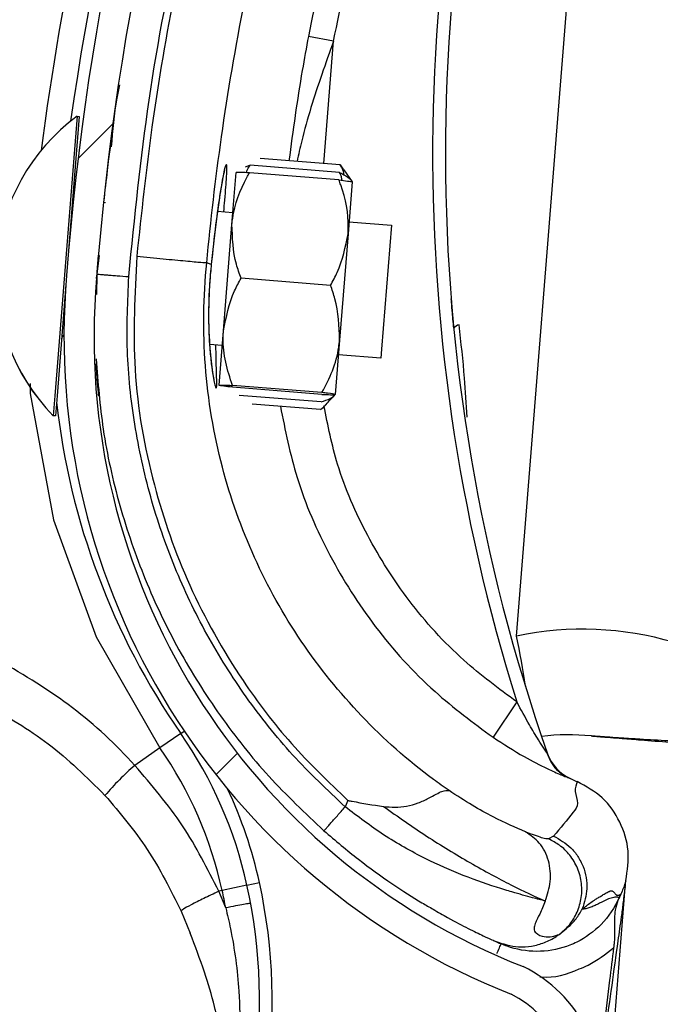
# Model space of a CAD drawing. Header units: inches. Extents: x 170 to 284, y 215 to 248.
# Tile 485 of 656: x 210.8032 to 210.8546, y 224.4275 to 224.5065. Entities that reach past the tile are written whole.
import ezdxf

# ---------------------------------------------------------------- set-up
doc = ezdxf.new("R2010")
doc.units = ezdxf.units.IN
doc.header["$LTSCALE"] = 0.25
doc.header["$MEASUREMENT"] = 0
doc.layers.add('RH FRONT OF HOOD', color=7, linetype='Continuous')
pattern_1 = [(45, (200.7563139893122, 218.4993357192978), (-0.03026527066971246, 0.03026527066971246), [])]

msp = doc.modelspace()

# ---------------------------------------------------------------- hatches: boundary and pattern name
at = {"layer": 'RH FRONT OF HOOD'}
h = msp.add_hatch(dxfattribs=at)
h.set_pattern_fill('ANSI31', color=256, scale=0.34241245, angle=2.8e-322, style=0)
h.set_pattern_definition([(45, (200.7896657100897, 218.4993357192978), (-0.03026527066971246, 0.03026527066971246), [])])
edge = h.paths.add_edge_path(flags=0)
edge.add_arc((211.0763061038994, 224.3915581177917), 0.021400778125, 89.9999999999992, 390.52248781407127, ccw=False)
edge.add_line((211.0763061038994, 224.4129588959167), (211.1490687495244, 224.4129588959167))
edge.add_arc((211.1490687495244, 224.8238538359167), 0.4108949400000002, 270, 450.0000000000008)
edge.add_line((211.1490687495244, 225.2347487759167), (210.6654111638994, 225.2347487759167))
edge.add_arc((210.6654111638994, 225.2390289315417), 0.004280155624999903, 180.0000000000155, 269.9999999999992, ccw=False)
edge.add_line((210.6611310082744, 225.2390289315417), (210.6611310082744, 225.2818304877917))
edge.add_arc((210.6654111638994, 225.2818304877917), 0.004280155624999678, 360, 540, ccw=False)
edge.add_line((210.6696913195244, 225.2818304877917), (210.6696913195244, 225.2390289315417))
edge.add_line((210.6696913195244, 225.2390289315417), (210.6664589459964, 225.2390289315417))
edge.add_line((210.6664589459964, 225.2390289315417), (210.6664589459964, 225.2818304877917))
edge.add_arc((210.6654111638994, 225.2818304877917), 0.001047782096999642, 360, 540.0000000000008)
edge.add_line((210.6643633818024, 225.2818304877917), (210.6643633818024, 225.2390289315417))
edge.add_arc((210.6654111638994, 225.2390289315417), 0.001047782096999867, 180, 270)
edge.add_line((210.6654111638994, 225.2379811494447), (211.1490687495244, 225.2379811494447))
edge.add_arc((211.1490687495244, 224.8238538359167), 0.4141273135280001, 269.9999999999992, 450, ccw=False)
edge.add_line((211.1490687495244, 224.4097265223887), (211.0763061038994, 224.4097265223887))
edge.add_arc((211.0763061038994, 224.3915581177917), 0.018168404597, 450.0000000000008, 750.5224878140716)
edge.add_arc((211.0910543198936, 224.4002532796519), 0.001047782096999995, 390.5224878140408, 495.0000000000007)
edge.add_line((211.0903134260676, 224.4009941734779), (211.0816182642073, 224.3922990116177))
edge.add_line((211.0816182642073, 224.3922990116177), (211.0793326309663, 224.3945846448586))
edge.add_line((211.0793326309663, 224.3945846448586), (211.0880277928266, 224.4032798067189))
edge.add_arc((211.0910543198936, 224.4002532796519), 0.004280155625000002, 390.522487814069, 495.0000000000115, ccw=False)
h = msp.add_hatch(dxfattribs=at)
h.set_pattern_fill('ANSI31', color=256, scale=0.34241245, style=0)
h.set_pattern_definition(pattern_1)
edge = h.paths.add_edge_path(flags=0)
edge.add_line((211.1157170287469, 225.2304686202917), (210.7733045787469, 225.2304686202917))
edge.add_line((210.7733045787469, 225.2304686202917), (210.7733045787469, 225.2347487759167))
edge.add_line((210.7733045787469, 225.2347487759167), (211.1157170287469, 225.2347487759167))
edge.add_arc((211.1157170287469, 224.8238538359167), 0.4108949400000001, 269.9999999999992, 450, ccw=False)
edge.add_line((211.1157170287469, 224.4129588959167), (211.0429543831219, 224.4129588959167))
edge.add_line((211.0429543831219, 224.4129588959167), (211.0429543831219, 224.4172390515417))
edge.add_line((211.0429543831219, 224.4172390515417), (211.1157170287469, 224.4172390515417))
edge.add_arc((211.1157170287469, 224.8238538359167), 0.406614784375, 270, 450.0000000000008)
h = msp.add_hatch(dxfattribs=at)
h.set_pattern_fill('ANSI31', color=256, scale=0.34241245, angle=2.8e-322, style=0)
h.set_pattern_definition(pattern_1)
edge = h.paths.add_edge_path(flags=0)
edge.add_arc((210.8302866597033, 224.3933484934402), 0.001712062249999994, 445.455402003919, 467.6658223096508)
edge.add_line((210.8297671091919, 224.3949798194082), (210.8290345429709, 224.3972799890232))
edge.add_arc((210.8302866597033, 224.3933484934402), 0.004126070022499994, 445.4554020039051, 467.6658223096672, ccw=False)
edge.add_arc((210.8295812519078, 224.3844737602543), 0.01302879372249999, 396.9315693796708, 445.45540200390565, ccw=False)
edge.add_arc((210.8250990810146, 224.3816698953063), 0.01830194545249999, 355.45540200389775, 395.516775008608, ccw=False)
edge.add_arc((210.8316185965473, 224.3811516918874), 0.01176186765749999, 287.5962596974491, 355.45540200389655, ccw=False)
edge.add_arc((210.8295893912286, 224.3845761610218), 0.01566536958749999, 230.7124700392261, 290.88620181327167, ccw=False)
edge.add_arc((210.8354548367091, 224.3922507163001), 0.02532140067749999, 208.3096502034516, 231.4363353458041, ccw=False)
edge.add_arc((210.8268264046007, 224.3865475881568), 0.01504902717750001, 167.6111203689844, 204.77005164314, ccw=False)
edge.add_arc((210.8391110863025, 224.3842315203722), 0.02754708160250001, 448.763905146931, 528.3879757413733, ccw=False)
edge.add_arc((210.8387280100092, 224.4204660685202), 0.008748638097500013, 276.4140209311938, 423.3968342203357)
edge.add_arc((210.8634658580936, 224.4810497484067), 0.05672062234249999, 175.0260377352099, 248.465301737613, ccw=False)
edge.add_arc((211.0213947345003, 224.4696990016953), 0.2150521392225, 518.8814295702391, 535.6614556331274, ccw=False)
edge.add_arc((210.847315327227, 224.535849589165), 0.02884824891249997, 460.61424547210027, 516.869158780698, ccw=False)
edge.add_arc((210.8343657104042, 224.5915972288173), 0.0284373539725, 285.5759958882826, 339.1744695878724)
edge.add_arc((210.8468348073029, 224.5864155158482), 0.01494630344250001, 340.7468428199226, 396.0025941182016)
edge.add_arc((210.8432776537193, 224.5848777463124), 0.0187470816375, 393.4132765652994, 426.8950179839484)
edge.add_arc((210.8458788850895, 224.5895142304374), 0.0134739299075, 429.3329594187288, 467.7290477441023)
edge.add_arc((210.8438750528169, 224.5967150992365), 0.006011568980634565, 470.4379345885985, 491.1729756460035)
edge.add_arc((210.8530620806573, 224.5887028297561), 0.01816498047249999, 496.3546620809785, 535.455402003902)
edge.add_arc((210.8458598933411, 224.5892752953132), 0.01094007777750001, 535.4554020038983, 625.4554020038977)
edge.add_arc((210.8451409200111, 224.5802298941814), 0.001866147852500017, 265.4554020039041, 281.0976484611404)
edge.add_line((210.8455001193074, 224.57839864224), (210.8459647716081, 224.5760297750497))
edge.add_arc((210.8451409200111, 224.5802298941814), 0.004280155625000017, 265.4554020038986, 281.09764846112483, ccw=False)
edge.add_arc((210.8458598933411, 224.5892752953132), 0.01335408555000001, 175.4554020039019, 265.4554020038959, ccw=False)
edge.add_arc((210.8530620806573, 224.5887028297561), 0.020578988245, 496.06676031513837, 535.4554020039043, ccw=False)
edge.add_arc((210.8438750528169, 224.5967150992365), 0.008425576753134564, 470.0330691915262, 491.9551129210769, ccw=False)
edge.add_arc((210.8458788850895, 224.5895142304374), 0.01588793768, 429.1457042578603, 467.92598269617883, ccw=False)
edge.add_arc((210.8432776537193, 224.5848777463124), 0.02116108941, 393.5599327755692, 427.0325737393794, ccw=False)
edge.add_arc((210.8468348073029, 224.5864155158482), 0.01736031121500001, 340.63565013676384, 395.8212553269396, ccw=False)
edge.add_arc((210.8343657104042, 224.5915972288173), 0.030851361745, 285.3735592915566, 339.23493959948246, ccw=False)
edge.add_arc((210.847315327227, 224.535849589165), 0.02643424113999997, 460.3971115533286, 516.7790151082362)
edge.add_arc((211.0213947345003, 224.4696990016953), 0.21263813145, 518.8930704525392, 535.6650915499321)
edge.add_arc((210.8634658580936, 224.4810497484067), 0.05430661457, 535.0120286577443, 608.5699368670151)
edge.add_arc((210.8387280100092, 224.4204660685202), 0.01116264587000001, 275.516440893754, 423.9844891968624, ccw=False)
edge.add_arc((210.8391110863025, 224.3842315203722), 0.02513307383, 448.4268021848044, 528.4260597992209)
edge.add_arc((210.8268264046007, 224.3865475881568), 0.01263501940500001, 527.5384492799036, 564.4380987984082)
edge.add_arc((210.8354548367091, 224.3922507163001), 0.022907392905, 208.499708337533, 231.4751172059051)
edge.add_arc((210.8295893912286, 224.3845761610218), 0.01325136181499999, 230.6476424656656, 291.190651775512)
edge.add_arc((210.8316185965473, 224.3811516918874), 0.009347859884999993, 287.1779261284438, 355.4554020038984)
edge.add_arc((210.8250990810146, 224.3816698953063), 0.01588793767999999, 355.4554020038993, 395.4075808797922)
edge.add_arc((210.8295812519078, 224.3844737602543), 0.01061478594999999, 397.0899033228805, 445.4554020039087)

# ---------------------------------------------------------------- linework, layer by layer
for p, q in [((210.8430933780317, 224.4570165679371), (210.8482769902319, 224.5222315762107)), ((210.8283925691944, 224.5047685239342), (210.8263749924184, 224.5051498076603)), ((210.8276092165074, 224.4949479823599), (210.8283925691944, 224.5047685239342)), ((210.807804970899, 224.4987366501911), (210.8060178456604, 224.4763177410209)), ((210.8079756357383, 224.498723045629), (210.8070895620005, 224.4876075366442)), ((210.8078034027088, 224.4987367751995), (210.807804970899, 224.4987366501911)), ((210.8078049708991, 224.4987366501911), (210.8079756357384, 224.498723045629)), ((210.8104989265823, 224.4965797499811), (210.8104992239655, 224.496581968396)), ((210.8289203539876, 224.4948434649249), (210.8225056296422, 224.4953548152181)), ((210.8216871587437, 224.4948114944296), (210.8212867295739, 224.4946565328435)), ((210.8288721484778, 224.4942387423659), (210.8216871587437, 224.4948114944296)), ((210.8289203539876, 224.4948434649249), (210.8291934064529, 224.4944314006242)), ((210.8292174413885, 224.4944478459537), (210.8298845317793, 224.4934728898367)), ((210.8202349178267, 224.4900594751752), (210.8205661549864, 224.4942147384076)), ((210.8288236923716, 224.4936308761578), (210.8216387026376, 224.4942036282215)), ((210.8298844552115, 224.4934719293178), (210.8295532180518, 224.4893166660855)), ((210.8099129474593, 224.4918446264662), (210.8100835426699, 224.4918310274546)), ((210.8190723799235, 224.4911144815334), (210.8203111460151, 224.4910157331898)), ((210.8195547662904, 224.4815271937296), (210.8202349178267, 224.4900594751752)), ((210.8296294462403, 224.4902729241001), (210.833042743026, 224.4900008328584)), ((210.833042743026, 224.4900008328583), (210.8322494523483, 224.4800492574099)), ((210.8295532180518, 224.4893166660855), (210.8288730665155, 224.4807843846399)), ((210.8095700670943, 224.4875800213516), (210.8093878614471, 224.4860715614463)), ((210.8094074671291, 224.4862338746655), (210.8095189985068, 224.4875864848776)), ((210.8185749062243, 224.4868551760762), (210.8182141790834, 224.4869886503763)), ((210.8185749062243, 224.4868551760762), (210.8185749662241, 224.4868550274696)), ((210.8093878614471, 224.4860715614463), (210.8093586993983, 224.4844253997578)), ((210.8093646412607, 224.4857144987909), (210.8093872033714, 224.4859881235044)), ((210.828149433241, 224.4851725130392), (210.8209644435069, 224.4857452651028)), ((210.8069001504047, 224.4852314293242), (210.8061885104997, 224.4763041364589)), ((210.8192058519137, 224.4771501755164), (210.8195547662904, 224.4815271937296)), ((210.8194608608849, 224.4803491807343), (210.8184431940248, 224.480430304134)), ((210.8288730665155, 224.4807843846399), (210.8285241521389, 224.4764073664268)), ((210.8322494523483, 224.4800492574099), (210.8321924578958, 224.4793342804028)), ((210.8321924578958, 224.4793342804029), (210.8287791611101, 224.4796063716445)), ((210.8274516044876, 224.4764184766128), (210.8202666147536, 224.4769912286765)), ((210.827463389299, 224.4765663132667), (210.820278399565, 224.4771390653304)), ((210.8060178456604, 224.4763177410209), (210.8058894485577, 224.4747070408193)), ((210.8061885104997, 224.4763041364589), (210.806060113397, 224.4746934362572)), ((210.8274031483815, 224.4758106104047), (210.8208159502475, 224.4763357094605)), ((210.828524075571, 224.4764064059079), (210.8277109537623, 224.4755494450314)), ((210.8273549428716, 224.4752058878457), (210.8218549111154, 224.4756443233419)), ((210.8058894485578, 224.4747070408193), (210.8058878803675, 224.4747071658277)), ((210.806060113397, 224.4746934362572), (210.8058894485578, 224.4747070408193)), ((210.8431077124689, 224.4517361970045), (210.8411938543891, 224.4488992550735)), ((210.8161228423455, 224.4492071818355), (210.8144523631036, 224.4480476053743)), ((210.8161228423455, 224.4492071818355), (210.816397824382, 224.4493980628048)), ((210.8144523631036, 224.4480476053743), (210.8124390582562, 224.4466500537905)), ((210.84723084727, 224.4456669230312), (210.8476364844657, 224.4454872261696)), ((210.8476364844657, 224.4454872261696), (210.8479576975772, 224.445337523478)), ((210.8295463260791, 224.443832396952), (210.8293225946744, 224.4433197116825)), ((210.8460608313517, 224.4409776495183), (210.8456557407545, 224.4407468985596)), ((210.8518537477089, 224.4373863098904), (210.8518554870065, 224.4374081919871)), ((210.8194502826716, 224.4365998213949), (210.8191789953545, 224.4365401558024)), ((210.8214363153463, 224.4370366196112), (210.8194502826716, 224.4365998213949)), ((210.8214363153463, 224.4370366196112), (210.8224395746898, 224.4372572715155)), ((210.8477268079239, 224.3854652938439), (210.8518116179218, 224.4368562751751)), ((210.8197298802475, 224.4352166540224), (210.8191789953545, 224.4365401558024)), ((210.8514371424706, 224.4363041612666), (210.8513190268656, 224.436033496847)), ((210.8161532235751, 224.4349499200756), (210.8168866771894, 224.4331813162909)), ((210.8413671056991, 224.4325353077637), (210.8415287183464, 224.4324630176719)), ((210.8416047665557, 224.4324294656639), (210.8418477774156, 224.432322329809))]:
    msp.add_line(p, q, dxfattribs=at)
at = {"layer": 'RH FRONT OF HOOD', "flags": 128}
msp.add_lwpolyline([(210.8040218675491, 224.4772938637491), (210.8040316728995, 224.4764937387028), (210.8058927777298, 224.4663594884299), (210.8093325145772, 224.456973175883), (210.8144523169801, 224.4480476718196), (210.8144523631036, 224.4480476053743), (210.8144523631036, 224.4480476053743)], dxfattribs=at)
at = {"layer": 'RH FRONT OF HOOD'}
for centre, radius, start, end in [((211.0212500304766, 224.4683226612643), 0.2160622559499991, 156.548380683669, 172.0151240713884), ((211.0213947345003, 224.4696990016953), 0.2150521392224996, 158.8814295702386, 175.6614556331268), ((211.0213947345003, 224.4696990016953), 0.2126381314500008, 158.8930704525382, 175.6650915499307), ((210.9828973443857, 224.495741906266), 0.1465525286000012, 160.796020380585, 197.4739770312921), ((210.9828973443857, 224.495741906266), 0.1455252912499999, 160.8098266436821, 199.3259522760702), ((211.0212500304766, 224.4683226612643), 0.2180957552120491, 162.6346252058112, 172.7089753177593), ((210.8172321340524, 224.4858940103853), 0.01593228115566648, 126.2848787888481, 224.5997207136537), ((210.8172337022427, 224.4858938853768), 0.01593228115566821, 126.2848787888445, 224.5997207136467), ((210.8080326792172, 224.4925441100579), 0.0005478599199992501, 175.4422997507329, 204.7374751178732), ((210.8634658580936, 224.4810497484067), 0.05672062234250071, 175.0260377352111, 248.4653017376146), ((210.8634658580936, 224.4810497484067), 0.05430661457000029, 175.0120286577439, 248.5699368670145), ((210.8385109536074, 224.4814589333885), 0.0005320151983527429, 94.2779172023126, 150.2838179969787), ((210.8070953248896, 224.4807853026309), 0.0005478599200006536, 130.0205069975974, 175.4422997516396), ((210.8636600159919, 224.4822054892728), 0.05786770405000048, 186.3572933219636, 214.7667559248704), ((210.8484160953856, 224.4318932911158), 0.02568093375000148, 45.15842060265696, 101.96202785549), ((210.7857390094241, 224.445001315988), 0.05859940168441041, 7.84793861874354, 11.831871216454), ((210.7879943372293, 224.429681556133), 0.03424124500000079, 12.40386948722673, 34.766755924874), ((210.8473022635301, 224.4319818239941), 0.01712062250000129, 84.06589905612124, 97.40200213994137), ((210.8491253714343, 224.4495215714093), 0.0005136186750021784, 264.0658990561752, 265.4696575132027), ((210.7879943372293, 224.429681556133), 0.03220774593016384, 12.40386948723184, 34.76675592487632), ((210.8488034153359, 224.448714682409), 0.003424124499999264, 199.325952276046, 246.07781352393), ((210.8275171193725, 224.4292006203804), 0.02306145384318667, 130.8303067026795, 139.2940150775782), ((210.7879943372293, 224.429681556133), 0.03526848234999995, 12.40386948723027, 25.29406296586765), ((210.7792994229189, 224.4277692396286), 0.04111046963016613, 10.43589846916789, 12.40386948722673), ((210.7792994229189, 224.4277692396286), 0.04314396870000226, 351.2267056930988, 12.40386948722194), ((210.7792994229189, 224.4277692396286), 0.04417120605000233, 351.2267056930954, 12.40386948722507), ((210.8387280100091, 224.4204660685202), 0.01116264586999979, 275.5164408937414, 63.9844891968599), ((210.8387280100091, 224.4204660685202), 0.008748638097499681, 276.4140209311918, 63.39683422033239)]:
    msp.add_arc(centre, radius, start, end, dxfattribs=at)
for points, knots in [([(210.8119483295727, 224.4858738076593), (210.8124235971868, 224.4906064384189), (210.813376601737, 224.5000962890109), (210.8161148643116, 224.5142326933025), (210.8196977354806, 224.5283026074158), (210.8229323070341, 224.5374790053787), (210.8245534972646, 224.5420782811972)], [0, 0, 0, 0, 0.246862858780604, 0.4950083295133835, 0.7468945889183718, 1, 1, 1, 1]), ([(210.8249263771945, 224.5415587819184), (210.8236677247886, 224.5380172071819), (210.8211467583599, 224.5309237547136), (210.8180973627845, 224.520050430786), (210.8156052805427, 224.5090306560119), (210.8137285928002, 224.4981765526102), (210.812960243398, 224.4909669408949), (210.8125913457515, 224.4875054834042)], [0, 0, 0, 0, 0.2027568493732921, 0.4061035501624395, 0.6088604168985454, 0.8122072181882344, 1, 1, 1, 1]), ([(210.8368672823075, 224.5413673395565), (210.8363272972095, 224.5399764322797), (210.83432808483, 224.5348268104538), (210.8313033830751, 224.5257398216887), (210.8283788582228, 224.5150285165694), (210.8269745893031, 224.5081057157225), (210.8263749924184, 224.5051498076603)], [0, 0, 0, 0, 0.1185397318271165, 0.4388752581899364, 0.7604101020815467, 1, 1, 1, 1]), ([(210.8283925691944, 224.5047685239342), (210.8289859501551, 224.5076938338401), (210.8303726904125, 224.5145303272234), (210.8332656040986, 224.5251310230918), (210.8362579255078, 224.5341243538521), (210.8382418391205, 224.5392345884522), (210.8387762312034, 224.5406110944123)], [0, 0, 0, 0, 0.2395900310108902, 0.5599255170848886, 0.8814604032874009, 1, 1, 1, 1]), ([(210.8182141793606, 224.4869886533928), (210.8182141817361, 224.4869886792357), (210.8185241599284, 224.4903610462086), (210.819344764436, 224.4973647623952), (210.8211394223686, 224.5079289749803), (210.8235708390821, 224.5186460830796), (210.8265373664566, 224.5292316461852), (210.8289903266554, 224.5361340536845), (210.8302168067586, 224.5395852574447)], [0, 0, 0, 0, 1.439079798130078e-06, 0.1877923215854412, 0.3908439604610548, 0.5938956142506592, 0.7969478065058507, 1, 1, 1, 1]), ([(210.8263749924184, 224.5051498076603), (210.8262054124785, 224.5042426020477), (210.8255859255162, 224.5009285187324), (210.8251345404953, 224.497593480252), (210.8248067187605, 224.4951713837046)], [0, 0, 0, 0, 0.2737425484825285, 1, 1, 1, 1]), ([(210.8283925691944, 224.5047685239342), (210.8280742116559, 224.5038820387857), (210.8271238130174, 224.5012355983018), (210.8261068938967, 224.4980119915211), (210.8255798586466, 224.4956660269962), (210.8254570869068, 224.4951195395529)], [0, 0, 0, 0, 0.2786878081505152, 0.8319718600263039, 1, 1, 1, 1]), ([(210.8105645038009, 224.4962868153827), (210.8106742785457, 224.497599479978), (210.8108137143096, 224.4992668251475), (210.8111499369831, 224.5009035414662), (210.811221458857, 224.5012517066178)], [0, 0, 0, 0, 0.7872782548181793, 0.9999999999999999, 0.9999999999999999, 0.9999999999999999, 0.9999999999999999]), ([(210.8104989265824, 224.4965797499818), (210.8104859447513, 224.4964833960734), (210.8104728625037, 224.4963862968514), (210.8103755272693, 224.4956403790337), (210.8102319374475, 224.4945474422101), (210.810027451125, 224.4927443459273), (210.809925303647, 224.4918436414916)], [0, 0, 0, 0, 0.3307707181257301, 0.3333292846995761, 0.6669765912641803, 0.9999999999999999, 0.9999999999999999, 0.9999999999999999, 0.9999999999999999]), ([(210.8195761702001, 224.491074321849), (210.8196043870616, 224.4913928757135), (210.819710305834, 224.4925886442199), (210.8198156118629, 224.4939760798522), (210.8198372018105, 224.4948365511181), (210.8197558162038, 224.4949307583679), (210.8195781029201, 224.4942921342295), (210.8192737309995, 224.4925885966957), (210.8189086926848, 224.4900534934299), (210.8186888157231, 224.487946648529), (210.8185749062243, 224.4868551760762)], [0, 0, 0, 0, 0.05114929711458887, 0.1920011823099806, 0.3334894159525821, 0.422421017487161, 0.5646212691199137, 0.7065362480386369, 0.8479681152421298, 1, 1, 1, 1]), ([(210.8196399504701, 224.4944214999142), (210.8196401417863, 224.4944220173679), (210.8196489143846, 224.4944457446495), (210.8196065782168, 224.4943117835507), (210.8195371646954, 224.4940011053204), (210.8194533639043, 224.4935432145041), (210.8194100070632, 224.4933063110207)], [0, 0, 0, 0, 0.005301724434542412, 0.2431048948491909, 0.6083977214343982, 1, 1, 1, 1]), ([(210.8216387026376, 224.4942036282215), (210.821386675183, 224.4942134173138), (210.8208766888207, 224.4942332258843), (210.8205910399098, 224.4942306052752), (210.8205707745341, 224.4942176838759), (210.8205661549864, 224.4942147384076)], [0, 0, 0, 0, 0.4299704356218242, 0.8700602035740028, 1, 1, 1, 1]), ([(210.8213837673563, 224.4942124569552), (210.8214135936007, 224.4943018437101), (210.8214835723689, 224.494511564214), (210.8216129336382, 224.4947021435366), (210.8216871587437, 224.4948114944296)], [0, 0, 0, 0, 0.4262184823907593, 0.9999999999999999, 0.9999999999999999, 0.9999999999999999, 0.9999999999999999]), ([(210.8290768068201, 224.4935992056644), (210.8290615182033, 224.4936921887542), (210.8290256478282, 224.4939103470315), (210.8289281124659, 224.4941190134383), (210.8288721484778, 224.4942387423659)], [0, 0, 0, 0, 0.4262184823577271, 1, 1, 1, 1]), ([(210.8288721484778, 224.4942387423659), (210.8291124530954, 224.4941092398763), (210.8295987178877, 224.4938471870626), (210.8298507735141, 224.493588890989), (210.8298640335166, 224.4934659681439), (210.8298642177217, 224.4934642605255)], [0, 0, 0, 0, 0.4906882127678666, 0.9929247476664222, 1, 1, 1, 1]), ([(210.8292429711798, 224.4940223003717), (210.8292025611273, 224.4942072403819), (210.8291417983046, 224.4944853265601), (210.8289759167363, 224.494753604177), (210.8289203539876, 224.4948434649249)], [0, 0, 0, 0, 0.665045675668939, 1, 1, 1, 1]), ([(210.8202349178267, 224.4900594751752), (210.8202516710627, 224.4902265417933), (210.8203827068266, 224.4915332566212), (210.8209270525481, 224.4929341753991), (210.8215693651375, 224.4940799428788), (210.8216387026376, 224.4942036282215)], [0, 0, 0, 0, 0.1156468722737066, 0.9045342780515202, 1, 1, 1, 1]), ([(210.8295532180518, 224.4893166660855), (210.8295631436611, 224.4894842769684), (210.8296407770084, 224.4907952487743), (210.8293252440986, 224.49226471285), (210.8288725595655, 224.4934977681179), (210.8288236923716, 224.4936308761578)], [0, 0, 0, 0, 0.1156468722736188, 0.9045342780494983, 1, 1, 1, 1]), ([(210.8288236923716, 224.4936308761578), (210.8290740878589, 224.4936006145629), (210.8295807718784, 224.4935393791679), (210.8298623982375, 224.4934915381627), (210.8298803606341, 224.4934755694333), (210.8298844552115, 224.4934719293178)], [0, 0, 0, 0, 0.4299704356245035, 0.8700602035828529, 1, 1, 1, 1]), ([(210.8194100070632, 224.4933063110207), (210.8194018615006, 224.4932632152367), (210.8193406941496, 224.4929395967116), (210.8191939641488, 224.4920080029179), (210.8189838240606, 224.4905248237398), (210.8187703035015, 224.4887598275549), (210.8186347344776, 224.4874967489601), (210.8185752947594, 224.4868496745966), (210.818575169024, 224.4868483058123)], [0, 0, 0, 0, 0.03583539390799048, 0.2690981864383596, 0.5116419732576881, 0.7561140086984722, 0.9994840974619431, 0.9999999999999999, 0.9999999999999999, 0.9999999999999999, 0.9999999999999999]), ([(210.8209644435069, 224.4857452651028), (210.8208305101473, 224.4861154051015), (210.8203237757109, 224.487515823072), (210.8202725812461, 224.4889813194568), (210.8202349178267, 224.4900594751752)], [0, 0, 0, 0, 0.2643068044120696, 1, 1, 1, 1]), ([(210.828149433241, 224.4851725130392), (210.8283403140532, 224.4855167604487), (210.8290625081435, 224.4868192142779), (210.8293452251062, 224.488258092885), (210.8295532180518, 224.4893166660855)], [0, 0, 0, 0, 0.2643068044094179, 1, 1, 1, 1]), ([(210.8125909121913, 224.4875055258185), (210.8124327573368, 224.4844712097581), (210.8121111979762, 224.4783018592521), (210.8136972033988, 224.4693611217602), (210.8166530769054, 224.4609338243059), (210.8205326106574, 224.4540246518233), (210.8248998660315, 224.4482758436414), (210.8279894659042, 224.4453212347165), (210.8295463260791, 224.443832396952)], [0, 0, 0, 0, 0.1870908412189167, 0.3803918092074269, 0.5558755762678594, 0.7364481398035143, 0.8671952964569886, 1, 1, 1, 1]), ([(210.8125909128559, 224.4875055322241), (210.8133119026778, 224.4874368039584), (210.8147538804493, 224.4872993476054), (210.8165870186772, 224.4871255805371), (210.817896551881, 224.4870054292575), (210.8181082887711, 224.4869942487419), (210.8182141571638, 224.4869886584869)], [0, 0, 0, 0, 0.2500007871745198, 0.5000009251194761, 0.7500005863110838, 0.9999999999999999, 0.9999999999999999, 0.9999999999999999, 0.9999999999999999]), ([(210.8376617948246, 224.4446239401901), (210.8372422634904, 224.4449208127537), (210.8347277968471, 224.4467001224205), (210.8304888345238, 224.4504792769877), (210.8256182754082, 224.4564854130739), (210.8218537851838, 224.4632447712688), (210.8191872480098, 224.4707055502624), (210.8178577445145, 224.4787109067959), (210.8179261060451, 224.4842508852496), (210.8182141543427, 224.4869886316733), (210.8182141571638, 224.4869886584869)], [0, 0, 0, 0, 0.03155846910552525, 0.1891461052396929, 0.346733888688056, 0.5043277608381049, 0.6619226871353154, 0.8309600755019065, 0.9999983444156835, 1, 1, 1, 1]), ([(210.8185749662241, 224.4868550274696), (210.818531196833, 224.4864020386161), (210.8183928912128, 224.4849706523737), (210.8183242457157, 224.4825582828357), (210.8184379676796, 224.4799997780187), (210.8186671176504, 224.4780482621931), (210.8188704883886, 224.4770450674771), (210.818996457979, 224.4767984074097), (210.819028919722, 224.4773556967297), (210.8189706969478, 224.4786158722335), (210.8189537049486, 224.4799080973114), (210.8189473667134, 224.4803901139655)], [0, 0, 0, 0, 0.0579972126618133, 0.183263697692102, 0.3064129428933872, 0.4347166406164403, 0.5675677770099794, 0.660949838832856, 0.7922661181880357, 0.9225125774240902, 1, 1, 1, 1]), ([(210.8185756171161, 224.4868460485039), (210.8185709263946, 224.4868038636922), (210.8184975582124, 224.486144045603), (210.8183972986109, 224.4848162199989), (210.8183464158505, 224.4829909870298), (210.818361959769, 224.4816812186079), (210.8184019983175, 224.4810813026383), (210.8184096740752, 224.4809662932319)], [0, 0, 0, 0, 0.020969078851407, 0.3279800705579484, 0.6261032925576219, 0.9283205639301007, 1, 1, 1, 1]), ([(210.8093878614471, 224.4860715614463), (210.8094220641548, 224.4860689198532), (210.8094746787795, 224.4860648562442), (210.8097939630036, 224.486040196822), (210.8101244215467, 224.4860146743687), (210.8105346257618, 224.4859829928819), (210.811130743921, 224.4859369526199), (210.8116262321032, 224.4858986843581), (210.8119483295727, 224.4858738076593)], [0, 0, 0, 0, 0.2394568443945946, 0.3683606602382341, 0.4999999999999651, 0.6316393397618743, 0.7605431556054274, 1, 1, 1, 1]), ([(210.8293225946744, 224.4433197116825), (210.82788125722, 224.4446797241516), (210.8249962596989, 224.4474019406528), (210.8212976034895, 224.4520823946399), (210.8181134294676, 224.4571265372), (210.8155444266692, 224.4625211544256), (210.8135951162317, 224.4681687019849), (210.8123306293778, 224.4740032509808), (210.811693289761, 224.4799350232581), (210.811863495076, 224.4838983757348), (210.8119483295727, 224.4858738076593)], [0, 0, 0, 0, 0.1247413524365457, 0.2496837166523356, 0.374688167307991, 0.4999855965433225, 0.6253465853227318, 0.7503062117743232, 0.8755465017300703, 1, 1, 1, 1]), ([(210.8195547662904, 224.4815271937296), (210.8197704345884, 224.4826246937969), (210.8200580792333, 224.4840884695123), (210.8207830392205, 224.4854136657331), (210.8209644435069, 224.4857452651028)], [0, 0, 0, 0, 0.7497733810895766, 1, 1, 1, 1]), ([(210.8288730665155, 224.4807843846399), (210.8288339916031, 224.4819021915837), (210.8287818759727, 224.4833930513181), (210.8282760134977, 224.4848163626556), (210.828149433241, 224.4851725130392)], [0, 0, 0, 0, 0.7497733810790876, 0.9999999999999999, 0.9999999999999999, 0.9999999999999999, 0.9999999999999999]), ([(210.8380489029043, 224.4817226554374), (210.8380023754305, 224.4822201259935), (210.8379146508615, 224.4831580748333), (210.8378448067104, 224.4840211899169), (210.8378404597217, 224.4840754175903), (210.837838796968, 224.4840961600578)], [0, 0, 0, 0, 0.410859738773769, 0.7746496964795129, 1, 1, 1, 1]), ([(210.839123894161, 224.4745989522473), (210.8390594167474, 224.4756466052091), (210.8389063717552, 224.478133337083), (210.8386307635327, 224.4805759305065), (210.8384712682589, 224.4819894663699)], [0, 0, 0, 0, 0.4212971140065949, 1, 1, 1, 1]), ([(210.8184096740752, 224.4809662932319), (210.8184313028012, 224.4805754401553), (210.8184818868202, 224.479661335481), (210.8186141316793, 224.4785452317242), (210.8187339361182, 224.4777610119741), (210.8188197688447, 224.4773837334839), (210.81882196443, 224.4773764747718), (210.818822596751, 224.4773743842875)], [0, 0, 0, 0, 0.198100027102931, 0.4633049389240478, 0.7305309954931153, 0.9223938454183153, 1, 1, 1, 1]), ([(210.820278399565, 224.4771390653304), (210.8200746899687, 224.4777549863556), (210.8196624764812, 224.4790013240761), (210.8194959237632, 224.4804927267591), (210.8195438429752, 224.4813351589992), (210.8195547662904, 224.4815271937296)], [0, 0, 0, 0, 0.4299704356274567, 0.8700602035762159, 1, 1, 1, 1]), ([(210.827463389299, 224.4765663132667), (210.8277621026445, 224.4771421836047), (210.8283665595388, 224.4783074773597), (210.8287672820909, 224.4797536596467), (210.8288534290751, 224.4805930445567), (210.8288730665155, 224.4807843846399)], [0, 0, 0, 0, 0.4299704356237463, 0.8700602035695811, 1, 1, 1, 1]), ([(210.8093349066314, 224.4792635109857), (210.8094788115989, 224.4773764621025), (210.8097815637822, 224.4734064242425), (210.811132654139, 224.4674707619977), (210.8131621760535, 224.4615357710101), (210.8158681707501, 224.4558725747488), (210.8192090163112, 224.4505767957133), (210.8230928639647, 224.4456720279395), (210.8261144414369, 224.4428189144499), (210.8276225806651, 224.4413948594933)], [0, 0, 0, 0, 0.1313887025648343, 0.276420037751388, 0.4215581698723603, 0.5666389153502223, 0.7114924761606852, 0.8559992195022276, 1, 1, 1, 1]), ([(210.809542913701, 224.4762794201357), (210.8095442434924, 224.476268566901), (210.8095494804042, 224.4762258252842), (210.8094578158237, 224.4769763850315), (210.8093713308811, 224.4782789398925), (210.8093330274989, 224.4788558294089)], [0, 0, 0, 0, 0.1593901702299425, 0.6277016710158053, 1, 1, 1, 1]), ([(210.8095430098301, 224.4762794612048), (210.8095443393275, 224.4762686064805), (210.8095495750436, 224.4762258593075), (210.8094578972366, 224.4769767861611), (210.809371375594, 224.4782799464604), (210.8093330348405, 224.4788574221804)], [0, 0, 0, 0, 0.1593327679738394, 0.6274710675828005, 1, 1, 1, 1]), ([(210.8095431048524, 224.4762795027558), (210.8095444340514, 224.4762686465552), (210.8095496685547, 224.4762258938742), (210.8094579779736, 224.4769771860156), (210.8093714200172, 224.4782809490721), (210.8093330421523, 224.4788590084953)], [0, 0, 0, 0, 0.15927563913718, 0.627241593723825, 1, 1, 1, 1]), ([(210.8095432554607, 224.476279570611), (210.8095445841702, 224.4762687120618), (210.8095498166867, 224.4762259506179), (210.809458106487, 224.476977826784), (210.8093714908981, 224.4782825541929), (210.8093330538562, 224.478861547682)], [0, 0, 0, 0, 0.1591842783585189, 0.6268746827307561, 1, 1, 1, 1]), ([(210.8192058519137, 224.4771501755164), (210.8193347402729, 224.477159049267), (210.8195066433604, 224.4771708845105), (210.8201239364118, 224.4771454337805), (210.820278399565, 224.4771390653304)], [0, 0, 0, 0, 0.7497733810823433, 0.9999999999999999, 0.9999999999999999, 0.9999999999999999, 0.9999999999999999]), ([(210.8202666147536, 224.4769912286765), (210.8200162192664, 224.4770214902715), (210.8195095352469, 224.4770827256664), (210.8192279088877, 224.4771305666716), (210.8192099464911, 224.4771465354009), (210.8192058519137, 224.4771501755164)], [0, 0, 0, 0, 0.4299704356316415, 0.8700602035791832, 0.9999999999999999, 0.9999999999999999, 0.9999999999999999, 0.9999999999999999]), ([(210.8273549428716, 224.4752058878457), (210.8276595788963, 224.4754713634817), (210.8279945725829, 224.4757632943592), (210.8281433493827, 224.4760898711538), (210.8281568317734, 224.4761194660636)], [0, 0, 0, 0, 0.9093784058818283, 1, 1, 1, 1]), ([(210.8274031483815, 224.4758106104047), (210.8276609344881, 224.4759004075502), (210.8281825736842, 224.4760821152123), (210.8284723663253, 224.4762972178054), (210.8285049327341, 224.4764164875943), (210.8285053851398, 224.4764181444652)], [0, 0, 0, 0, 0.4906882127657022, 0.9929247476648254, 1, 1, 1, 1]), ([(210.8274516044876, 224.4764184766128), (210.8277036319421, 224.4764086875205), (210.8282136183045, 224.4763888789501), (210.8284992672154, 224.4763914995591), (210.8285195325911, 224.4764044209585), (210.8285241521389, 224.4764073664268)], [0, 0, 0, 0, 0.42997043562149, 0.8700602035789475, 1, 1, 1, 1]), ([(210.8285241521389, 224.4764073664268), (210.8283982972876, 224.4764365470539), (210.8282304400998, 224.4764754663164), (210.827616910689, 224.476548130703), (210.827463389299, 224.4765663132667)], [0, 0, 0, 0, 0.7497733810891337, 1, 1, 1, 1]), ([(210.8241257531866, 224.4754633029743), (210.8245094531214, 224.4735395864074), (210.8253355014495, 224.4693981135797), (210.8279544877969, 224.4634247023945), (210.8316522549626, 224.4576044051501), (210.8361064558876, 224.452662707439), (210.8396028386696, 224.4500762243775), (210.8411938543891, 224.4488992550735)], [0, 0, 0, 0, 0.1810254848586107, 0.3897206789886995, 0.5984159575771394, 0.8172607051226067, 0.9999999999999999, 0.9999999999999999, 0.9999999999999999, 0.9999999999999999]), ([(210.8431077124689, 224.4517361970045), (210.8416522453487, 224.4528129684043), (210.8384537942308, 224.4551792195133), (210.8343778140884, 224.4596996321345), (210.8309994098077, 224.4650253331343), (210.8286639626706, 224.4703140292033), (210.8279382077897, 224.47391815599), (210.8276207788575, 224.4754945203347)], [0, 0, 0, 0, 0.1862448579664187, 0.4092810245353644, 0.6219695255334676, 0.8346579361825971, 1, 1, 1, 1]), ([(210.8124390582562, 224.4466500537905), (210.8124390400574, 224.4466500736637), (210.8109056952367, 224.4483244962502), (210.8075228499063, 224.4515231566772), (210.8035786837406, 224.4538668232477), (210.8015739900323, 224.4550580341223)], [0, 0, 0, 0, 5.83624926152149e-06, 0.4917349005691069, 1, 1, 1, 1]), ([(210.8454928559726, 224.4477038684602), (210.8454894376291, 224.4477086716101), (210.8454283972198, 224.4477944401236), (210.8452115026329, 224.448117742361), (210.8447479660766, 224.448846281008), (210.8440020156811, 224.4500866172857), (210.8434412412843, 224.4511209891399), (210.8431077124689, 224.4517361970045)], [0, 0, 0, 0, 0.005253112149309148, 0.09380336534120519, 0.2660256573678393, 0.5634579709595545, 1, 1, 1, 1]), ([(210.8004956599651, 224.451529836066), (210.8022065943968, 224.4505489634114), (210.8056881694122, 224.4485529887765), (210.8085695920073, 224.4456945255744), (210.8100350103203, 224.4442407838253)], [0, 0, 0, 0, 0.4914254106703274, 1, 1, 1, 1]), ([(210.8411938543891, 224.4488992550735), (210.8420300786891, 224.4483631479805), (210.8435006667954, 224.4474203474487), (210.845412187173, 224.4464414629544), (210.8466208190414, 224.4458983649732), (210.8470804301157, 224.4457205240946), (210.8472117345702, 224.44567551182), (210.8472117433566, 224.445675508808)], [0, 0, 0, 0, 0.3699466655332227, 0.6505899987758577, 0.8492685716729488, 0.9999899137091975, 1, 1, 1, 1]), ([(210.8659961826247, 224.4481069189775), (210.8647632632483, 224.448163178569), (210.8622945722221, 224.4482758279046), (210.8587048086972, 224.4484380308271), (210.8556176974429, 224.4485897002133), (210.8532381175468, 224.448724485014), (210.8516857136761, 224.4488229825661), (210.8506904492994, 224.4488910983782), (210.8500584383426, 224.4489364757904), (210.849659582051, 224.4489659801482), (210.8494084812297, 224.4489849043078), (210.8492355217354, 224.448998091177), (210.8491272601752, 224.4490064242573), (210.849078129, 224.4490102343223), (210.8490740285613, 224.449010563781), (210.8490722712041, 224.4490107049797)], [0, 0, 0, 0, 0.2019912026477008, 0.4044496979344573, 0.6088048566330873, 0.7472867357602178, 0.8378383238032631, 0.8960050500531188, 0.9331273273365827, 0.9568423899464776, 0.9721219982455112, 0.9821627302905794, 0.9924314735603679, 0.9967562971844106, 0.9999999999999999, 0.9999999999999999, 0.9999999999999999, 0.9999999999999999]), ([(210.8490848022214, 224.4490095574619), (210.8490863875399, 224.4490094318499), (210.8490901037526, 224.4490091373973), (210.8491403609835, 224.4490051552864), (210.8492505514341, 224.4489964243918), (210.8494261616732, 224.4489825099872), (210.8496821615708, 224.4489622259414), (210.8500888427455, 224.4489300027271), (210.850733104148, 224.4488789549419), (210.8517463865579, 224.4487986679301), (210.8533222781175, 224.4486738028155), (210.8557230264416, 224.448483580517), (210.858789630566, 224.4482405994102), (210.8623300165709, 224.4479600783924), (210.8647466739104, 224.4477685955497), (210.8659667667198, 224.4476719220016)], [0, 0, 0, 0, 0.003085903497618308, 0.007233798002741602, 0.01731150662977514, 0.02732238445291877, 0.04265796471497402, 0.06654606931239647, 0.1040048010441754, 0.1627312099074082, 0.2541116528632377, 0.393603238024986, 0.5985768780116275, 0.797334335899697, 0.9999999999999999, 0.9999999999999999, 0.9999999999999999, 0.9999999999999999]), ([(210.8454928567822, 224.4477038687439), (210.8456220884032, 224.44737660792), (210.8458471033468, 224.4468067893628), (210.8464582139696, 224.4461097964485), (210.8469447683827, 224.4458295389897), (210.8472118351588, 224.4456757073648)], [0, 0, 0, 0, 0.378355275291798, 0.6587829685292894, 1, 1, 1, 1]), ([(210.8455722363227, 224.447581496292), (210.845569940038, 224.4475850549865), (210.8455648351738, 224.4475929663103), (210.8455394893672, 224.4476323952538), (210.8455255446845, 224.447654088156)], [0, 0, 0, 0, 0.4498228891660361, 1, 1, 1, 1]), ([(210.8191789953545, 224.4365401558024), (210.8182723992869, 224.4383370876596), (210.8164353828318, 224.4419781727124), (210.8137826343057, 224.4450793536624), (210.8124390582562, 224.4466500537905)], [0, 0, 0, 0, 0.4935154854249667, 1, 1, 1, 1]), ([(210.8479615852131, 224.4453453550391), (210.8478677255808, 224.4450975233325), (210.8476799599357, 224.4446017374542), (210.8481285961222, 224.4435399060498), (210.8473090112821, 224.4424536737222), (210.846595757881, 224.441610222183), (210.8460608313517, 224.4409776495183)], [0, 0, 0, 0, 0.1666800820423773, 0.3334425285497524, 0.5000945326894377, 1, 1, 1, 1]), ([(210.8518554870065, 224.4374081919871), (210.8519794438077, 224.438207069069), (210.8522273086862, 224.4398045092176), (210.851468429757, 224.4421419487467), (210.8500847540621, 224.4441732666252), (210.8486694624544, 224.444954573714), (210.8479615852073, 224.4453453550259)], [0, 0, 0, 0, 0.2500474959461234, 0.4999967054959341, 0.7499165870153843, 1, 1, 1, 1]), ([(210.8324009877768, 224.4433543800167), (210.8327087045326, 224.4433213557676), (210.8333403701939, 224.4432535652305), (210.8342958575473, 224.4433644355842), (210.8352314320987, 224.4436219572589), (210.8362672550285, 224.4441215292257), (210.8371702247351, 224.4446698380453), (210.8375004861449, 224.4446396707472), (210.8376624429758, 224.4446248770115)], [0, 0, 0, 0, 0.1136768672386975, 0.2333502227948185, 0.3620694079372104, 0.5019163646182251, 0.7557448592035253, 1, 1, 1, 1]), ([(210.843809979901, 224.441302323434), (210.8430007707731, 224.4416554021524), (210.8417727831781, 224.4421912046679), (210.83954327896, 224.4434124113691), (210.8382913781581, 224.4442194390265), (210.8376624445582, 224.44462487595)], [0, 0, 0, 0, 0.4901989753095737, 0.7438846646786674, 1, 1, 1, 1]), ([(210.8100350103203, 224.4442407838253), (210.8112278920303, 224.4428350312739), (210.8136453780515, 224.4399861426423), (210.815309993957, 224.4366432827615), (210.8161532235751, 224.4349499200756)], [0, 0, 0, 0, 0.4934389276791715, 1, 1, 1, 1]), ([(210.8295463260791, 224.443832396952), (210.8295576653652, 224.4438302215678), (210.8296707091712, 224.4438085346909), (210.8306214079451, 224.443628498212), (210.8315611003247, 224.4434752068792), (210.8323989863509, 224.4433385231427)], [0, 0, 0, 0, 0.01193493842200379, 0.1189819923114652, 1, 1, 1, 1]), ([(210.8276225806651, 224.4413948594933), (210.8276452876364, 224.4414205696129), (210.8276802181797, 224.4414601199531), (210.8278922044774, 224.4417001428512), (210.8281116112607, 224.4419485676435), (210.82838396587, 224.4422569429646), (210.8287797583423, 224.4427050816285), (210.8291087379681, 224.4430775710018), (210.8293225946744, 224.4433197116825)], [0, 0, 0, 0, 0.2394567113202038, 0.3683605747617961, 0.500000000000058, 0.6316394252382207, 0.7605432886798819, 0.9999999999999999, 0.9999999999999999, 0.9999999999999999, 0.9999999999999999]), ([(210.8453912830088, 224.4357600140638), (210.845058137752, 224.4358437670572), (210.8442623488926, 224.4360438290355), (210.8431323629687, 224.4363625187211), (210.8422354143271, 224.4366282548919), (210.8410029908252, 224.4370051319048), (210.8389213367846, 224.437731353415), (210.8356942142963, 224.4391478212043), (210.8324171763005, 224.4409653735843), (210.8303396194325, 224.442545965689), (210.8293225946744, 224.4433197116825)], [0, 0, 0, 0, 0.08980644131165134, 0.2145219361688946, 0.2531624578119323, 0.275966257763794, 0.462890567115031, 0.6373953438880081, 0.822494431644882, 1, 1, 1, 1]), ([(210.8324015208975, 224.4433541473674), (210.8335589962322, 224.442537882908), (210.8359363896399, 224.4408613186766), (210.8394606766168, 224.4387421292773), (210.8428250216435, 224.436911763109), (210.8445217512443, 224.4361517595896), (210.8453926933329, 224.4357616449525)], [0, 0, 0, 0, 0.230525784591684, 0.4734878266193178, 0.729737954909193, 1, 1, 1, 1]), ([(210.8276225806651, 224.4413948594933), (210.8285450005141, 224.4406119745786), (210.8303670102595, 224.4390655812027), (210.8330670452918, 224.4371418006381), (210.8351116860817, 224.4358235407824), (210.8360900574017, 224.4352696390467), (210.8363808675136, 224.4351049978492)], [0, 0, 0, 0, 0.3013203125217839, 0.5951829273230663, 0.8796725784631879, 1, 1, 1, 1]), ([(210.8453918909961, 224.4357584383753), (210.8455607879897, 224.4362766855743), (210.8459116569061, 224.4373532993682), (210.8457269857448, 224.4390356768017), (210.845020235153, 224.4404842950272), (210.8442041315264, 224.4410361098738), (210.8438110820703, 224.4413018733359)], [0, 0, 0, 0, 0.2405618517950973, 0.4997464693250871, 0.7590693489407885, 1, 1, 1, 1]), ([(210.8456557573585, 224.4407468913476), (210.8455300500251, 224.4407495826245), (210.8452788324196, 224.4407549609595), (210.8443047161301, 224.4411177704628), (210.8438180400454, 224.4412990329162)], [0, 0, 0, 0, 0.5003922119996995, 1, 1, 1, 1]), ([(210.8465140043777, 224.4330843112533), (210.8467747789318, 224.4333049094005), (210.8473248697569, 224.4337702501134), (210.8479370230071, 224.4347349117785), (210.848316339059, 224.4358959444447), (210.8483557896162, 224.437168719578), (210.848035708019, 224.4384014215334), (210.8474088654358, 224.4394503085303), (210.8465983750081, 224.4402564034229), (210.8459588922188, 224.4405891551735), (210.8456557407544, 224.4407468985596)], [0, 0, 0, 0, 0.1098512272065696, 0.2317256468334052, 0.3631776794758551, 0.4999999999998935, 0.6368223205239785, 0.7682743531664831, 0.8901487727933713, 1, 1, 1, 1]), ([(210.8460608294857, 224.4409776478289), (210.846549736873, 224.4406992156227), (210.8473018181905, 224.4402709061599), (210.8480291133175, 224.4393484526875), (210.8484528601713, 224.4385375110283), (210.8486945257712, 224.4376550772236), (210.8487897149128, 224.4364844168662), (210.848530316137, 224.435658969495), (210.8483616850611, 224.435122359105)], [0, 0, 0, 0, 0.2394514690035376, 0.3683457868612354, 0.4999761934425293, 0.6316105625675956, 0.7605158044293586, 1, 1, 1, 1]), ([(210.8518537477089, 224.4373863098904), (210.8518343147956, 224.4373233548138), (210.8517413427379, 224.4370221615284), (210.8515927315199, 224.436622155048), (210.8514500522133, 224.4363131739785), (210.8514500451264, 224.4363131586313)], [0, 0, 0, 0, 0.2090106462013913, 0.9999607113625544, 0.9999999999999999, 0.9999999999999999, 0.9999999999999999, 0.9999999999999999]), ([(210.8518116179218, 224.4368562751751), (210.8518120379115, 224.4368615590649), (210.8518145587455, 224.4368932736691), (210.8518228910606, 224.4369981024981), (210.8518343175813, 224.4371418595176), (210.8518477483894, 224.437310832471), (210.8518513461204, 224.4373560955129), (210.8518537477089, 224.4373863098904)], [0, 0, 0, 0, 0.01571398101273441, 0.09431738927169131, 0.3218612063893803, 0.5473229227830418, 1, 1, 1, 1]), ([(210.8483606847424, 224.4351200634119), (210.8484726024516, 224.435210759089), (210.8487099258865, 224.4354030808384), (210.8490642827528, 224.4356577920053), (210.8493507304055, 224.435848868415), (210.8495648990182, 224.4359840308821), (210.8497009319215, 224.4360675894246), (210.8498396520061, 224.4361505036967), (210.8499810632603, 224.4362327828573), (210.8501322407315, 224.436318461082), (210.8502875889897, 224.4364039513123), (210.8504276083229, 224.4364800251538), (210.8505311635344, 224.4365331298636), (210.8506049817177, 224.4365701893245), (210.8506678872, 224.4365851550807), (210.8507328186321, 224.4365810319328), (210.850800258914, 224.4365542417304), (210.8508699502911, 224.4365018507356), (210.8509378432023, 224.4364217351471), (210.8510029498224, 224.4363512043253), (210.8510541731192, 224.4362966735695), (210.8510881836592, 224.4362630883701), (210.8511180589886, 224.4362352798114), (210.851157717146, 224.4362195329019), (210.8512116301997, 224.4362127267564), (210.8512788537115, 224.4362246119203), (210.8513532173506, 224.4362532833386), (210.8514095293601, 224.4362879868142), (210.851437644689, 224.4363053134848)], [0, 0, 0, 0, 0.0848073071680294, 0.1798353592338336, 0.2850849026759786, 0.3228266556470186, 0.3617275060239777, 0.4017874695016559, 0.4430065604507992, 0.485384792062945, 0.5351510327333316, 0.5813528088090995, 0.6105805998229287, 0.6293562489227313, 0.6489120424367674, 0.6766412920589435, 0.707547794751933, 0.7416323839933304, 0.7850907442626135, 0.8280699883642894, 0.8539878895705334, 0.8729964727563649, 0.885095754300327, 0.9032140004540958, 0.9275168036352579, 0.951748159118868, 0.9759089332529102, 1, 1, 1, 1]), ([(210.8497798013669, 224.4219494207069), (210.8501030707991, 224.4242923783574), (210.8505912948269, 224.4278308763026), (210.8511693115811, 224.4320155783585), (210.8514773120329, 224.4342082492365), (210.8516397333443, 224.4353995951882), (210.8517186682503, 224.4360531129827), (210.8517603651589, 224.4364140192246), (210.8517828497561, 224.4366133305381), (210.8517952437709, 224.4367237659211), (210.8518026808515, 224.4367895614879), (210.8518070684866, 224.4368277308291), (210.8518098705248, 224.4368510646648), (210.8518112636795, 224.4368619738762), (210.8518120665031, 224.4368671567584), (210.8518123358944, 224.4368676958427), (210.8518122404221, 224.4368644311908), (210.8518118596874, 224.4368594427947), (210.8518116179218, 224.4368562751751)], [0, 0, 0, 0, 0.4681368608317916, 0.7070129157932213, 0.8371325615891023, 0.9079072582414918, 0.9470740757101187, 0.968789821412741, 0.9808770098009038, 0.9876679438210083, 0.9915546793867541, 0.994770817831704, 0.9959953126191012, 0.9972287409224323, 0.997848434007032, 0.9984730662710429, 0.9990304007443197, 1, 1, 1, 1]), ([(210.8191789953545, 224.4365401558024), (210.8187646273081, 224.4363461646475), (210.8179116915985, 224.4359468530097), (210.8169117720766, 224.4354423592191), (210.8162501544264, 224.4350736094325), (210.8161849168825, 224.4349903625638), (210.8161532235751, 224.4349499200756)], [0, 0, 0, 0, 0.2429069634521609, 0.4999999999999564, 0.7570930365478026, 1, 1, 1, 1]), ([(210.8513190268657, 224.4360334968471), (210.8513190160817, 224.436033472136), (210.8509735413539, 224.4352418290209), (210.8500191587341, 224.4338214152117), (210.8484740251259, 224.4327029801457), (210.8468191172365, 224.4319686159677), (210.8450102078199, 224.4315863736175), (210.8431069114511, 224.4318379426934), (210.8420964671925, 224.4322135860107), (210.8418478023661, 224.4323223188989), (210.8418477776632, 224.4323223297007)], [0, 0, 0, 0, 7.18941595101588e-06, 0.2303203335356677, 0.4448965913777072, 0.4983905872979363, 0.7130087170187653, 0.9276298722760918, 0.9999928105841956, 1, 1, 1, 1]), ([(210.845390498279, 224.4357568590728), (210.8452433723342, 224.435397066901), (210.8450382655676, 224.4348954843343), (210.8447399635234, 224.4343199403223), (210.8445417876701, 224.4339014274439), (210.8444443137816, 224.4334632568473), (210.8447031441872, 224.4330799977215), (210.8455607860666, 224.4327709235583), (210.8461330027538, 224.4329590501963), (210.8465140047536, 224.4330843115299)], [0, 0, 0, 0, 0.1001269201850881, 0.1395859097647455, 0.1897135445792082, 0.2582342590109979, 0.3697357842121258, 0.5803479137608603, 1, 1, 1, 1]), ([(210.8513188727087, 224.4360331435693), (210.851268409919, 224.4360461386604), (210.8511652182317, 224.4360727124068), (210.8509873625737, 224.4360683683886), (210.8507922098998, 224.4360344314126), (210.8505844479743, 224.4359699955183), (210.8503721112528, 224.4358854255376), (210.8501590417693, 224.4357888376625), (210.8499218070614, 224.4356726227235), (210.8496911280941, 224.4355564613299), (210.8494847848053, 224.4354543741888), (210.8493115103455, 224.4353710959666), (210.8491472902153, 224.4352979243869), (210.8489766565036, 224.4352295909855), (210.8488102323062, 224.4351734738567), (210.8486493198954, 224.4351344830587), (210.8484969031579, 224.435113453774), (210.8484054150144, 224.4351178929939), (210.8483606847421, 224.4351200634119)], [0, 0, 0, 0, 0.06578093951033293, 0.1345158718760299, 0.2062058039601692, 0.27713025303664, 0.3450539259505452, 0.4118164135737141, 0.4774590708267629, 0.563672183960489, 0.622780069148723, 0.6670965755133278, 0.724168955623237, 0.7778304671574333, 0.8321346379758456, 0.8905164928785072, 0.9464714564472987, 1, 1, 1, 1]), ([(210.8512255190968, 224.4358138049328), (210.8511408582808, 224.4355618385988), (210.8509233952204, 224.4349146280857), (210.8509513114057, 224.4337749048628), (210.8509589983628, 224.4326655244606), (210.8508927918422, 224.4321135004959), (210.8508802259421, 224.4320087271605)], [0, 0, 0, 0, 0.2412678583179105, 0.6197299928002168, 0.9278253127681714, 1, 1, 1, 1]), ([(210.8514500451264, 224.4363131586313), (210.8514500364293, 224.4363131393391), (210.8513770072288, 224.4361511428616), (210.8513012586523, 224.4359824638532), (210.8512255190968, 224.4358138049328)], [0, 0, 0, 0, 0.0001190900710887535, 1, 1, 1, 1]), ([(210.8512255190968, 224.4358138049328), (210.8512533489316, 224.4358795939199), (210.8513160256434, 224.4360277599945), (210.8513938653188, 224.4362053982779), (210.8514371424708, 224.4363041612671)], [0, 0, 0, 0, 0.4440219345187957, 1, 1, 1, 1]), ([(210.8197296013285, 224.4352173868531), (210.8197296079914, 224.4352173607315), (210.8198717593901, 224.4346600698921), (210.8203720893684, 224.4324546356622), (210.8209988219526, 224.4278828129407), (210.8208358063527, 224.4238604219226), (210.8207412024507, 224.4215260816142)], [0, 0, 0, 0, 5.869764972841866e-06, 0.1252288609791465, 0.4923383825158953, 1, 1, 1, 1]), ([(210.8363808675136, 224.4351049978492), (210.8367814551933, 224.434871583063), (210.8378785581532, 224.4342323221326), (210.8392605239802, 224.4335314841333), (210.8404711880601, 224.4329424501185), (210.8411982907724, 224.4326111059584), (210.8413112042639, 224.432560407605), (210.8413671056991, 224.4325353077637)], [0, 0, 0, 0, 0.1282528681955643, 0.3512504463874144, 0.5733912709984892, 0.7887937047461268, 1, 1, 1, 1]), ([(210.8465140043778, 224.4330843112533), (210.846913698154, 224.4333997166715), (210.8475994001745, 224.4339408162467), (210.8480729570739, 224.4346254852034), (210.8482742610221, 224.4349679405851), (210.8483277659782, 224.4350652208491), (210.8483416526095, 224.4350902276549), (210.8483462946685, 224.4350985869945)], [0, 0, 0, 0, 0.5022803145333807, 0.8616962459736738, 0.9584272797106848, 0.9861029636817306, 1, 1, 1, 1]), ([(210.8196907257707, 224.4211385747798), (210.8196647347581, 224.4218373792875), (210.8196133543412, 224.4232188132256), (210.8193009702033, 224.4252821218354), (210.8187961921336, 224.4275730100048), (210.817993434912, 224.4302488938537), (210.8172771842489, 224.4321473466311), (210.816887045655, 224.43318142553)], [0, 0, 0, 0, 0.1627420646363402, 0.3217171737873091, 0.4905672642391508, 0.7225142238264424, 1, 1, 1, 1]), ([(210.8413671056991, 224.4325353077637), (210.8419884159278, 224.4323325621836), (210.8429445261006, 224.432020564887), (210.8443071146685, 224.4321195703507), (210.8453332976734, 224.4323954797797), (210.8460626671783, 224.4327645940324), (210.8464332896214, 224.4330271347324), (210.8465140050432, 224.433084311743)], [0, 0, 0, 0, 0.3580314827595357, 0.5509607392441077, 0.748044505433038, 0.9451282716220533, 1, 1, 1, 1]), ([(210.8415287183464, 224.4324630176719), (210.8415928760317, 224.4324342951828), (210.8417856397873, 224.4323479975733), (210.841633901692, 224.432416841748), (210.8414523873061, 224.4324966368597), (210.841583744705, 224.4324387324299), (210.8416047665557, 224.4324294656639)], [0, 0, 0, 0, 0.1877582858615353, 0.5641255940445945, 0.9302446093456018, 1, 1, 1, 1]), ([(210.8415151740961, 224.4315616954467), (210.8415466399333, 224.4316336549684), (210.8416699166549, 224.431915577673), (210.841807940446, 224.4322312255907), (210.8418344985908, 224.432291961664), (210.8418477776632, 224.4323223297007)], [0, 0, 0, 0, 0.1462931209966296, 0.573146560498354, 1, 1, 1, 1]), ([(210.8449482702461, 224.429690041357), (210.8449935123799, 224.4296837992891), (210.8460645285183, 224.4295360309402), (210.8474140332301, 224.4300053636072), (210.8493566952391, 224.4308316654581), (210.8502214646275, 224.4314997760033), (210.8508802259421, 224.4320087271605)], [0, 0, 0, 0, 0.02109882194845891, 0.4994719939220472, 0.6187093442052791, 1, 1, 1, 1]), ([(210.8508802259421, 224.4320087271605), (210.850767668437, 224.4311403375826), (210.8503418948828, 224.4278554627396), (210.8499805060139, 224.4245627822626), (210.8497146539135, 224.4221405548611)], [0, 0, 0, 0, 0.26436001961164, 1, 1, 1, 1])]:
    msp.add_open_spline(points, degree=3, knots=knots, dxfattribs=at)
msp.add_open_spline([(210.8217297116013, 224.4355841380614), (210.8217015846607, 224.4355789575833), (210.8216453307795, 224.4355685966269), (210.8212042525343, 224.4354873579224), (210.8205585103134, 224.4353684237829), (210.8200060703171, 224.4352666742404), (210.8197298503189, 224.4352157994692)], degree=3, dxfattribs=at)

doc.saveas('drawing.dxf')
